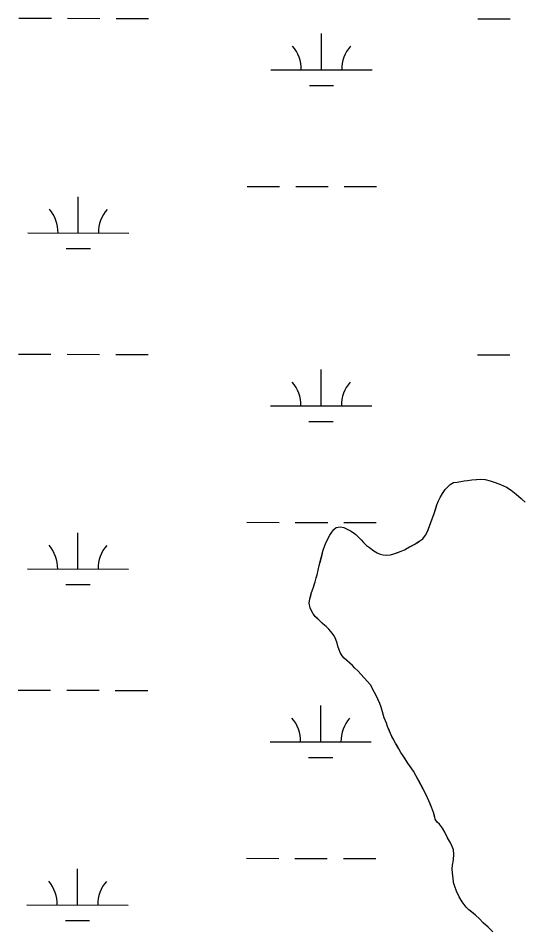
# Model space of a CAD drawing. Extents: x 3148686 to 3186545, y 916144 to 941516.
# Drawn here: x 3156943 to 3157438, y 934053 to 934958 of the extents above; entities that cross this region are included whole.
import ezdxf

# ---------------------------------------------------------------- set-up
doc = ezdxf.new("R2010")
doc.units = 0
for name, color, linetype in [('V-SITE-VEGE', 7, 'Continuous'), ('V-TOPO-SHOR', 7, 'Continuous'), ('V-WETL-SWMP', 7, 'Continuous')]:
    doc.layers.add(name, color=color, linetype=linetype)

msp = doc.modelspace()

# ---------------------------------------------------------------- linework, layer by layer
at = {"layer": 'V-SITE-VEGE'}
for p, q in [((3157387.38, 934500.25), (3157391.68, 934500.91)), ((3157391.68, 934500.91), (3157399.81, 934501.43)), ((3157399.81, 934501.43), (3157404.92, 934501.16)), ((3157404.92, 934501.16), (3157409.67, 934499.84)), ((3157365.13, 934491.13), (3157367.82, 934494.01)), ((3157367.82, 934494.01), (3157370.4, 934496.32)), ((3157370.4, 934496.32), (3157373.54, 934498.27)), ((3157373.54, 934498.27), (3157377.15, 934498.7)), ((3157377.15, 934498.7), (3157384.01, 934499.92)), ((3157384.01, 934499.92), (3157387.38, 934500.25)), ((3157409.67, 934499.84), (3157414.76, 934498.29)), ((3157414.76, 934498.29), (3157419.97, 934496.28)), ((3157419.97, 934496.28), (3157425.87, 934493.56)), ((3157425.87, 934493.56), (3157430.61, 934490.74)), ((3157358.66, 934480.15), (3157360.43, 934483.51)), ((3157360.43, 934483.51), (3157362.55, 934487.2)), ((3157362.55, 934487.2), (3157365.13, 934491.13)), ((3157430.61, 934490.74), (3157435.69, 934486.64)), ((3157435.69, 934486.64), (3157444.45, 934478.91)), ((3157354.5, 934467.53), (3157357.12, 934476.1)), ((3157357.12, 934476.1), (3157358.66, 934480.15)), ((3157347.86, 934449.7), (3157354.5, 934467.53)), ((3157251.12, 934445.92), (3157253.23, 934449.04)), ((3157253.23, 934449.04), (3157255.11, 934451.58)), ((3157255.11, 934451.58), (3157257.44, 934453.54)), ((3157257.44, 934453.54), (3157261.28, 934454.43)), ((3157261.28, 934454.43), (3157264.88, 934453.59)), ((3157264.88, 934453.59), (3157268.23, 934452.06)), ((3157268.23, 934452.06), (3157271.7, 934450.29)), ((3157271.7, 934450.29), (3157274.36, 934448.64)), ((3157274.36, 934448.64), (3157276.9, 934446.65)), ((3157276.9, 934446.65), (3157279.43, 934444.19)), ((3157345.74, 934446), (3157347.86, 934449.7)), ((3157246.16, 934435.74), (3157247.46, 934438.98)), ((3157247.46, 934438.98), (3157251.12, 934445.92)), ((3157279.43, 934444.19), (3157287.5, 934435.89)), ((3157334.76, 934436.91), (3157340.24, 934440.35)), ((3157340.24, 934440.35), (3157343.04, 934442.42)), ((3157343.04, 934442.42), (3157345.74, 934446)), ((3157240.78, 934416.16), (3157244.73, 934431.11)), ((3157244.73, 934431.11), (3157246.16, 934435.74)), ((3157287.5, 934435.89), (3157290.38, 934433.89)), ((3157290.38, 934433.89), (3157294.65, 934430.72)), ((3157294.65, 934430.72), (3157298.12, 934428.61)), ((3157298.12, 934428.61), (3157301.13, 934427.31)), ((3157314.37, 934427.55), (3157321.7, 934430.28)), ((3157321.7, 934430.28), (3157324.96, 934431.65)), ((3157324.96, 934431.65), (3157334.76, 934436.91)), ((3157301.13, 934427.31), (3157304.02, 934426.47)), ((3157304.02, 934426.47), (3157307.39, 934426.33)), ((3157307.39, 934426.33), (3157311.23, 934426.76)), ((3157311.23, 934426.76), (3157314.37, 934427.55)), ((3157238.51, 934406.89), (3157239.7, 934411.29)), ((3157239.7, 934411.29), (3157240.78, 934416.16)), ((3157236.6, 934399.94), (3157237.56, 934403.88)), ((3157237.56, 934403.88), (3157238.51, 934406.89)), ((3157233.15, 934389.17), (3157234.81, 934393.68)), ((3157234.81, 934393.68), (3157236.6, 934399.94)), ((3157230.63, 934378.86), (3157231.36, 934383.15)), ((3157231.36, 934383.15), (3157233.15, 934389.17)), ((3157231.64, 934374.2), (3157230.63, 934378.86)), ((3157233.01, 934371.18), (3157231.64, 934374.2)), ((3157234.61, 934368.26), (3157233.01, 934371.18)), ((3157237.14, 934365.22), (3157234.61, 934368.26)), ((3157241.64, 934360.89), (3157237.14, 934365.22)), ((3157247.63, 934355.62), (3157241.64, 934360.89)), ((3157250.17, 934352.93), (3157247.63, 934355.62)), ((3157253.5, 934349.07), (3157250.17, 934352.93)), ((3157255.45, 934346.27), (3157253.5, 934349.07)), ((3157257.29, 934342.66), (3157255.45, 934346.27)), ((3157258.53, 934339.17), (3157257.29, 934342.66)), ((3157259.21, 934336.14), (3157258.53, 934339.17)), ((3157260.34, 934332.53), (3157259.21, 934336.14)), ((3157261.48, 934329.74), (3157260.34, 934332.53)), ((3157263.54, 934326.7), (3157261.48, 934329.74)), ((3157265.5, 934324.37), (3157263.54, 934326.7)), ((3157273.46, 934316.99), (3157265.5, 934324.37)), ((3157275.87, 934314.53), (3157273.46, 934316.99)), ((3157278.87, 934311.84), (3157275.87, 934314.53)), ((3157291.3, 934297.81), (3157278.87, 934311.84)), ((3157295.42, 934290.35), (3157291.3, 934297.81)), ((3157297.25, 934286.62), (3157295.42, 934290.35)), ((3157300.56, 934279.4), (3157297.25, 934286.62)), ((3157301.81, 934275.9), (3157300.56, 934279.4)), ((3157304.87, 934265.31), (3157301.81, 934275.9)), ((3157307.15, 934259.84), (3157304.87, 934265.31)), ((3157308.28, 934256.7), (3157307.15, 934259.84)), ((3157311.13, 934249.71), (3157308.28, 934256.7)), ((3157312.62, 934246.68), (3157311.13, 934249.71)), ((3157316.17, 934240.26), (3157312.62, 934246.68)), ((3157319.61, 934234.66), (3157316.17, 934240.26)), ((3157321.55, 934230.93), (3157319.61, 934234.66)), ((3157323.62, 934227.55), (3157321.55, 934230.93)), ((3157328.32, 934220.32), (3157323.62, 934227.55)), ((3157333.83, 934212.38), (3157328.32, 934220.32)), ((3157336.35, 934208.18), (3157333.83, 934212.38)), ((3157346.2, 934189.76), (3157336.35, 934208.18)), ((3157349.28, 934183.11), (3157346.2, 934189.76)), ((3157351.9, 934176.71), (3157349.28, 934183.11)), ((3157353.83, 934171.47), (3157351.9, 934176.71)), ((3157355.52, 934164.72), (3157353.83, 934171.47)), ((3157357.48, 934162.04), (3157355.52, 934164.72)), ((3157359.55, 934159.82), (3157357.48, 934162.04)), ((3157362.65, 934155.85), (3157359.55, 934159.82)), ((3157364.83, 934152.11), (3157362.65, 934155.85)), ((3157367.69, 934146.52), (3157364.83, 934152.11)), ((3157371.47, 934139.52), (3157367.69, 934146.52)), ((3157373.63, 934134.4), (3157371.47, 934139.52)), ((3157373.56, 934124.65), (3157373.95, 934130.33)), ((3157373.95, 934130.33), (3157373.63, 934134.4)), ((3157372.7, 934119.31), (3157373.56, 934124.65)), ((3157372.33, 934115.71), (3157372.7, 934119.31)), ((3157372.52, 934111.42), (3157372.33, 934115.71)), ((3157373.19, 934106.42), (3157372.52, 934111.42)), ((3157373.62, 934102.12), (3157373.19, 934106.42)), ((3157374.75, 934098.28), (3157373.62, 934102.12)), ((3157376.45, 934093.51), (3157374.75, 934098.28)), ((3157379.19, 934087.91), (3157376.45, 934093.51)), ((3157382.06, 934083.13), (3157379.19, 934087.91)), ((3157386.2, 934077.76), (3157382.06, 934083.13)), ((3157388.73, 934075.18), (3157386.2, 934077.76)), ((3157395.19, 934069.91), (3157388.73, 934075.18)), ((3157399.11, 934066.28), (3157395.19, 934069.91)), ((3157403.03, 934062.3), (3157399.11, 934066.28)), ((3157407.87, 934058.09), (3157403.03, 934062.3)), ((3157412.36, 934053.41), (3157407.87, 934058.09))]:
    msp.add_line(p, q, dxfattribs=at)
at = {"layer": 'V-TOPO-SHOR'}
for points in [[(3157278.87, 934311.84), (3157275.87, 934314.53), (3157273.46, 934316.99), (3157270.92, 934319.33), (3157268.04, 934322.03), (3157265.5, 934324.37), (3157263.54, 934326.7), (3157261.48, 934329.74), (3157260.34, 934332.53), (3157259.21, 934336.14), (3157258.53, 934339.17), (3157257.29, 934342.66), (3157255.45, 934346.27), (3157253.5, 934349.07), (3157250.17, 934352.93), (3157247.63, 934355.62), (3157244.4, 934358.43), (3157241.64, 934360.89), (3157239.33, 934363.12), (3157237.14, 934365.22), (3157234.61, 934368.26), (3157233.01, 934371.18), (3157231.64, 934374.2), (3157230.63, 934378.86), (3157231.36, 934383.15), (3157232.31, 934386.16), (3157233.15, 934389.17), (3157234.81, 934393.68), (3157235.76, 934397.04), (3157236.6, 934399.94), (3157237.56, 934403.88), (3157238.51, 934406.89), (3157239.7, 934411.29), (3157240.79, 934416.16), (3157241.62, 934419.41), (3157243.29, 934425.43), (3157244.73, 934431.11), (3157246.16, 934435.74), (3157247.46, 934438.98), (3157249.47, 934442.91), (3157251.12, 934445.92), (3157253.23, 934449.04), (3157255.11, 934451.58), (3157257.44, 934453.54), (3157261.28, 934454.43), (3157264.88, 934453.59), (3157268.23, 934452.06), (3157271.7, 934450.29), (3157274.36, 934448.64), (3157276.9, 934446.65), (3157279.43, 934444.19), (3157282.08, 934441.5), (3157284.62, 934438.93), (3157287.5, 934435.89), (3157290.38, 934433.89), (3157294.65, 934430.72), (3157298.12, 934428.61), (3157301.13, 934427.31), (3157304.02, 934426.47), (3157307.39, 934426.33), (3157311.23, 934426.76), (3157314.37, 934427.55), (3157317.39, 934428.69), (3157321.7, 934430.28), (3157324.96, 934431.65), (3157327.76, 934433.14), (3157330.68, 934434.74), (3157334.76, 934436.91), (3157337.56, 934438.63), (3157340.24, 934440.35), (3157343.04, 934442.42), (3157345.74, 934446), (3157347.86, 934449.7), (3157349.52, 934453.98), (3157350.59, 934456.99), (3157352.48, 934462.09), (3157354.5, 934467.53), (3157356.05, 934472.63), (3157357.12, 934476.1), (3157358.66, 934480.15), (3157360.43, 934483.51), (3157362.55, 934487.2), (3157365.13, 934491.13), (3157367.82, 934494.01), (3157370.4, 934496.32), (3157373.54, 934498.27), (3157377.15, 934498.7), (3157380.64, 934499.37), (3157384.01, 934499.92), (3157387.38, 934500.25), (3157391.68, 934500.91), (3157396.21, 934501.23), (3157399.81, 934501.43), (3157404.92, 934501.16), (3157409.67, 934499.84), (3157414.76, 934498.29), (3157419.97, 934496.28), (3157425.87, 934493.56), (3157430.61, 934490.74), (3157435.69, 934486.64), (3157440.42, 934482.54)], [(3157349.28, 934183.12), (3157346.2, 934189.76), (3157344.13, 934193.49), (3157341.5, 934198.5), (3157338.87, 934203.52), (3157336.35, 934208.18), (3157333.83, 934212.38), (3157331.54, 934215.76), (3157328.32, 934220.32), (3157325.57, 934224.52), (3157323.62, 934227.55), (3157321.55, 934230.93), (3157319.61, 934234.66), (3157318, 934237.23), (3157316.17, 934240.26), (3157314.45, 934243.3), (3157312.62, 934246.68), (3157311.13, 934249.71), (3157309.43, 934253.9), (3157308.28, 934256.7), (3157307.15, 934259.84), (3157304.87, 934265.31), (3157303.29, 934271.01), (3157301.81, 934275.9), (3157300.56, 934279.4), (3157298.62, 934283.59), (3157297.25, 934286.62), (3157295.42, 934290.35), (3157293.14, 934294.55), (3157291.3, 934297.81), (3157278.87, 934311.84)], [(3157412.36, 934053.41), (3157407.87, 934058.09), (3157403.03, 934062.3), (3157399.11, 934066.28), (3157395.19, 934069.91), (3157391.39, 934072.96), (3157388.73, 934075.18), (3157386.2, 934077.76), (3157382.06, 934083.13), (3157379.19, 934087.91), (3157376.45, 934093.51), (3157374.75, 934098.28), (3157373.62, 934102.12), (3157373.19, 934106.42), (3157372.52, 934111.42), (3157372.33, 934115.71), (3157372.7, 934119.31), (3157373.56, 934124.65), (3157373.95, 934130.33), (3157373.63, 934134.4), (3157371.47, 934139.52), (3157369.52, 934143.25), (3157367.69, 934146.52), (3157366.2, 934149.43), (3157364.83, 934152.11), (3157362.65, 934155.85), (3157359.55, 934159.82), (3157357.48, 934162.04), (3157355.52, 934164.72), (3157354.62, 934168.45), (3157353.83, 934171.47), (3157351.9, 934176.71), (3157350.42, 934180.21), (3157349.28, 934183.12)]]:
    msp.add_lwpolyline(points, dxfattribs=at)
at = {"layer": 'V-WETL-SWMP'}
for p, q in [((3156943.67, 934957.87), (3156975.67, 934957.84)), ((3156991.67, 934957.82), (3157023.67, 934957.79)), ((3157039.67, 934957.77), (3157071.67, 934957.74)), ((3157397.58, 934957.39), (3157429.58, 934957.36)), ((3157242.93, 934906.82), (3157242.97, 934942.82)), ((3157192.93, 934906.87), (3157292.93, 934906.76)), ((3157230.92, 934891.4), (3157254.92, 934891.37)), ((3157169.4, 934791.46), (3157201.4, 934791.43)), ((3157217.4, 934791.41), (3157249.4, 934791.38)), ((3157265.4, 934791.36), (3157297.4, 934791.33)), ((3157002.29, 934745.21), (3157002.33, 934781.21)), ((3156952.29, 934745.26), (3157052.29, 934745.15)), ((3156990.28, 934729.79), (3157014.28, 934729.76)), ((3156943.32, 934625.2), (3156975.32, 934625.16)), ((3156991.32, 934625.15), (3157023.32, 934625.11)), ((3157039.32, 934625.1), (3157071.32, 934625.06)), ((3157397.23, 934624.72), (3157429.23, 934624.69)), ((3157242.58, 934574.14), (3157242.62, 934610.14)), ((3157192.58, 934574.19), (3157292.58, 934574.09)), ((3157230.57, 934558.72), (3157254.57, 934558.7)), ((3157169.05, 934458.79), (3157201.05, 934458.75)), ((3157217.05, 934458.74), (3157249.05, 934458.7)), ((3157265.05, 934458.68), (3157297.05, 934458.65)), ((3157001.94, 934412.53), (3157001.98, 934448.53)), ((3156951.94, 934412.58), (3157051.94, 934412.48)), ((3156989.93, 934397.11), (3157013.93, 934397.09)), ((3156942.97, 934292.52), (3156974.97, 934292.49)), ((3156990.97, 934292.47), (3157022.97, 934292.44)), ((3157038.97, 934292.42), (3157070.97, 934292.39)), ((3157242.23, 934241.47), (3157242.27, 934277.47)), ((3157192.23, 934241.52), (3157292.23, 934241.41)), ((3157230.22, 934226.05), (3157254.22, 934226.02)), ((3157168.7, 934126.11), (3157200.7, 934126.08)), ((3157216.7, 934126.06), (3157248.7, 934126.03)), ((3157264.7, 934126.01), (3157296.7, 934125.98)), ((3157001.59, 934079.86), (3157001.63, 934115.86)), ((3156951.59, 934079.91), (3157051.59, 934079.8)), ((3156989.57, 934064.44), (3157013.57, 934064.41))]:
    msp.add_line(p, q, dxfattribs=at)
for points in [[(3157291.3, 934297.81), (3157278.87, 934311.84), (3157275.88, 934314.53), (3157273.46, 934316.99), (3157270.92, 934319.33), (3157268.04, 934322.03), (3157265.5, 934324.37), (3157263.55, 934326.7), (3157261.48, 934329.74), (3157260.34, 934332.53), (3157259.21, 934336.14), (3157258.53, 934339.17), (3157257.28, 934342.66), (3157255.45, 934346.27), (3157253.5, 934349.07), (3157250.17, 934352.93), (3157247.63, 934355.62), (3157244.4, 934358.43), (3157241.64, 934360.89), (3157239.33, 934363.12), (3157237.14, 934365.22), (3157234.61, 934368.26), (3157233.01, 934371.18), (3157231.64, 934374.2), (3157230.63, 934378.86), (3157231.36, 934383.15), (3157232.31, 934386.16), (3157233.15, 934389.17), (3157234.81, 934393.69), (3157235.76, 934397.05), (3157236.6, 934399.94), (3157237.56, 934403.88), (3157238.51, 934406.89), (3157239.7, 934411.29), (3157240.79, 934416.16), (3157241.62, 934419.41), (3157243.29, 934425.43), (3157244.73, 934431.11), (3157246.16, 934435.74), (3157247.46, 934438.98), (3157249.47, 934442.92), (3157251.12, 934445.92), (3157253.23, 934449.04), (3157255.11, 934451.58), (3157257.45, 934453.54), (3157261.28, 934454.43), (3157264.88, 934453.59), (3157268.23, 934452.06), (3157271.7, 934450.29), (3157274.36, 934448.64), (3157276.9, 934446.65), (3157279.43, 934444.19), (3157282.08, 934441.5), (3157284.62, 934438.93), (3157287.5, 934435.89), (3157290.38, 934433.89), (3157294.65, 934430.72), (3157298.12, 934428.61), (3157301.13, 934427.31), (3157304.02, 934426.47), (3157307.39, 934426.33), (3157311.23, 934426.76), (3157314.37, 934427.55), (3157317.39, 934428.69), (3157321.7, 934430.28), (3157324.96, 934431.65), (3157327.76, 934433.14), (3157330.68, 934434.74), (3157334.76, 934436.91), (3157337.56, 934438.63), (3157340.24, 934440.36), (3157343.04, 934442.42), (3157345.74, 934446), (3157347.86, 934449.7), (3157349.52, 934453.98), (3157350.59, 934456.99), (3157352.48, 934462.09), (3157354.5, 934467.53), (3157356.05, 934472.63), (3157357.12, 934476.1), (3157358.66, 934480.15), (3157360.43, 934483.51), (3157362.55, 934487.2), (3157365.13, 934491.13), (3157367.82, 934494.01), (3157370.4, 934496.32), (3157373.55, 934498.27), (3157377.15, 934498.7), (3157380.64, 934499.37), (3157384.01, 934499.93), (3157387.38, 934500.25), (3157391.68, 934500.91), (3157396.21, 934501.22), (3157399.81, 934501.43), (3157404.92, 934501.16), (3157409.67, 934499.84), (3157414.76, 934498.29), (3157419.97, 934496.28), (3157425.87, 934493.57), (3157430.61, 934490.74), (3157435.69, 934486.64), (3157440.42, 934482.54)], [(3157412.36, 934053.41), (3157407.87, 934058.08), (3157403.03, 934062.3), (3157399.11, 934066.28), (3157395.19, 934069.91), (3157391.39, 934072.96), (3157388.73, 934075.18), (3157386.2, 934077.76), (3157382.06, 934083.13), (3157379.19, 934087.91), (3157376.45, 934093.51), (3157374.75, 934098.28), (3157373.62, 934102.12), (3157373.18, 934106.42), (3157372.53, 934111.42), (3157372.33, 934115.71), (3157372.7, 934119.31), (3157373.56, 934124.65), (3157373.95, 934130.33), (3157373.63, 934134.4), (3157371.47, 934139.52), (3157369.52, 934143.25), (3157367.69, 934146.52), (3157366.2, 934149.43), (3157364.83, 934152.11), (3157362.65, 934155.85), (3157359.55, 934159.82), (3157357.48, 934162.04), (3157355.52, 934164.72), (3157354.62, 934168.45), (3157353.83, 934171.47), (3157351.9, 934176.71), (3157350.42, 934180.21), (3157349.28, 934183.12), (3157346.2, 934189.76), (3157344.14, 934193.49), (3157341.5, 934198.5), (3157338.87, 934203.52), (3157336.35, 934208.18), (3157333.83, 934212.38), (3157331.54, 934215.76), (3157328.32, 934220.32), (3157325.57, 934224.52), (3157323.62, 934227.55), (3157321.55, 934230.93), (3157319.61, 934234.67), (3157318, 934237.23), (3157316.17, 934240.26), (3157314.45, 934243.3), (3157312.62, 934246.68), (3157311.13, 934249.71), (3157309.42, 934253.9), (3157308.28, 934256.7), (3157307.15, 934259.84), (3157304.87, 934265.31), (3157303.29, 934271.01), (3157301.81, 934275.9), (3157300.56, 934279.4), (3157298.62, 934283.59), (3157297.25, 934286.62), (3157295.43, 934290.35), (3157293.14, 934294.55), (3157291.3, 934297.81)]]:
    msp.add_lwpolyline(points, dxfattribs=at)
for centre, start, end in [((3157187.69, 934907.35), 359.16781, 40.71147), ((3157298.18, 934907.23), 139.1678, 180.71146), ((3156947.05, 934745.74), 359.16781, 40.71147), ((3157057.54, 934745.62), 139.1678, 180.71146), ((3157187.34, 934574.67), 359.16781, 40.71147), ((3157297.83, 934574.56), 139.1678, 180.71146), ((3156946.7, 934413.06), 359.16781, 40.71147), ((3157057.18, 934412.95), 139.1678, 180.71146), ((3157186.99, 934242), 359.16781, 40.71147), ((3157297.48, 934241.88), 139.1678, 180.71146), ((3156946.35, 934080.39), 359.16781, 40.71147), ((3157056.83, 934080.27), 139.1678, 180.71146)]:
    msp.add_arc(centre, 35.25, start, end, dxfattribs=at)

doc.saveas('drawing.dxf')
